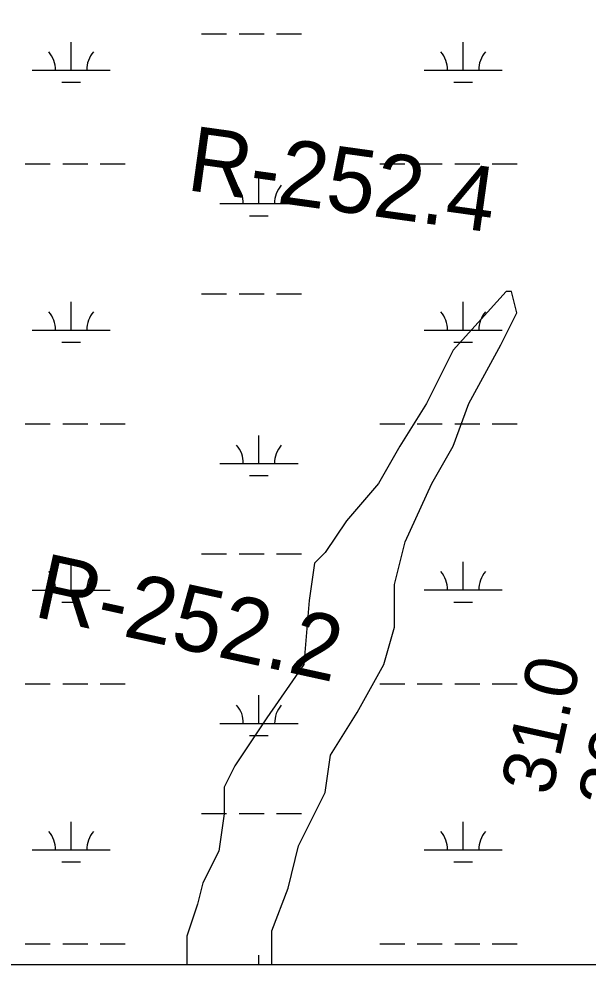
# Model space of a CAD drawing. Extents: x 3263578 to 3301413, y 764927 to 798602.
# Drawn here: x 3289448 to 3290176, y 775829 to 777042 of the extents above; entities that cross this region are included whole.
import ezdxf

# ---------------------------------------------------------------- set-up
doc = ezdxf.new("R2010")
doc.units = 0
for name, color, linetype in [('V-GRID-FRAM', 7, 'Continuous'), ('V-RIVR-RANG', 7, 'Continuous'), ('V-RIVR-RANG-IDEN', 7, 'Continuous'), ('V-SITE-VEGE', 7, 'Continuous'), ('V-WETL-SWMP', 7, 'Continuous')]:
    doc.layers.add(name, color=color, linetype=linetype)

msp = doc.modelspace()

# ---------------------------------------------------------------- linework, layer by layer
at = {"layer": 'V-GRID-FRAM'}
msp.add_lwpolyline([(3267734.9, 794015.5), (3299171.2, 794017.8), (3299180.4, 775831.7), (3267728.3, 775829.4), (3267734.9, 794015.5)], dxfattribs=at)
at = {"layer": 'V-SITE-VEGE'}
for p, q in [((3290071.7, 776692.8), (3290003.5, 776617.8)), ((3290078.5, 776692.8), (3290071.7, 776692.8)), ((3290085.3, 776665.5), (3290078.5, 776692.8)), ((3290064.8, 776624.6), (3290085.3, 776665.5)), ((3290023.9, 776549.6), (3290064.8, 776624.6)), ((3290003.5, 776617.8), (3289969.4, 776549.6)), ((3289969.4, 776549.6), (3289935.3, 776495)), ((3290003.5, 776495), (3290023.9, 776549.6)), ((3289935.3, 776495), (3289908.1, 776447.3)), ((3289976.2, 776447.3), (3290003.5, 776495)), ((3289908.1, 776447.3), (3289867.2, 776399.5)), ((3289942.1, 776372.3), (3289976.2, 776447.3)), ((3289867.2, 776399.5), (3289839.9, 776358.6)), ((3289928.5, 776317.7), (3289942.1, 776372.3)), ((3289839.9, 776358.6), (3289826.3, 776345)), ((3289826.3, 776345), (3289819.4, 776297.2)), ((3289928.5, 776263.1), (3289928.5, 776317.7)), ((3289819.4, 776297.2), (3289812.6, 776215.4)), ((3289914.9, 776215.4), (3289928.5, 776263.1)), ((3289812.6, 776215.4), (3289764.9, 776147.2)), ((3289880.8, 776154), (3289914.9, 776215.4)), ((3289846.7, 776099.5), (3289880.8, 776154)), ((3289764.9, 776147.2), (3289724, 776085.8)), ((3289839.9, 776051.7), (3289846.7, 776099.5)), ((3289724, 776085.8), (3289710.4, 776058.6)), ((3289710.4, 776058.6), (3289710.4, 776024.5)), ((3289805.8, 775983.5), (3289839.9, 776051.7)), ((3289710.4, 776024.5), (3289703.6, 775976.7)), ((3289792.2, 775929), (3289805.8, 775983.5)), ((3289703.6, 775976.7), (3289683.1, 775935.8)), ((3289683.1, 775935.8), (3289676.3, 775908.5)), ((3289771.7, 775874.4), (3289792.2, 775929)), ((3289676.3, 775908.5), (3289662.7, 775867.6)), ((3289771.7, 775831), (3289771.7, 775874.4)), ((3289662.7, 775867.6), (3289662.7, 775831)), ((3289662.7, 775831), (3289196.9, 775831)), ((3290660.6, 775831.1), (3289771.7, 775831))]:
    msp.add_line(p, q, dxfattribs=at)
at = {"layer": 'V-WETL-SWMP'}
for p, q in [((3289681.5, 777022.6), (3289713.5, 777022.6)), ((3289729.5, 777022.6), (3289761.5, 777022.6)), ((3289777.5, 777022.6), (3289809.5, 777022.6)), ((3289514.5, 776976.2), (3289514.5, 777012.2)), ((3290016.4, 776976.2), (3290016.4, 777012.2)), ((3289464.5, 776976.2), (3289564.5, 776976.2)), ((3289966.4, 776976.2), (3290066.4, 776976.2)), ((3289502.5, 776960.7), (3289526.5, 776960.7)), ((3290004.4, 776960.8), (3290028.4, 776960.8)), ((3289455.7, 776856.1), (3289487.7, 776856.1)), ((3289503.7, 776856.1), (3289535.7, 776856.1)), ((3289551.7, 776856.1), (3289583.7, 776856.1)), ((3289909.6, 776856.1), (3289941.6, 776856.1)), ((3289957.6, 776856.1), (3289989.6, 776856.1)), ((3290005.6, 776856.1), (3290037.6, 776856.1)), ((3290053.6, 776856.1), (3290085.6, 776856.1)), ((3289755, 776805.4), (3289755, 776841.4)), ((3289705, 776805.4), (3289805, 776805.4)), ((3289743, 776789.9), (3289767, 776789.9)), ((3289681.6, 776689.9), (3289713.6, 776689.9)), ((3289729.6, 776689.9), (3289761.6, 776689.9)), ((3289777.6, 776689.9), (3289809.6, 776689.9)), ((3289514.5, 776643.5), (3289514.5, 776679.5)), ((3290016.4, 776643.5), (3290016.4, 776679.5)), ((3289464.5, 776643.5), (3289564.5, 776643.5)), ((3289966.4, 776643.5), (3290066.4, 776643.5)), ((3289502.5, 776628.1), (3289526.5, 776628.1)), ((3290004.4, 776628.1), (3290028.4, 776628.1)), ((3289455.7, 776523.4), (3289487.7, 776523.4)), ((3289503.7, 776523.4), (3289535.7, 776523.4)), ((3289551.7, 776523.4), (3289583.7, 776523.4)), ((3289909.6, 776523.5), (3289941.6, 776523.5)), ((3289957.6, 776523.5), (3289989.6, 776523.5)), ((3290005.6, 776523.5), (3290037.6, 776523.5)), ((3290053.6, 776523.5), (3290085.6, 776523.5)), ((3289755, 776472.7), (3289755, 776508.7)), ((3289705, 776472.7), (3289805, 776472.7)), ((3289743, 776457.3), (3289767, 776457.3)), ((3289681.6, 776357.3), (3289713.6, 776357.3)), ((3289729.6, 776357.3), (3289761.6, 776357.3)), ((3289777.6, 776357.3), (3289809.6, 776357.3)), ((3289514.5, 776310.8), (3289514.5, 776346.8)), ((3290016.4, 776310.9), (3290016.4, 776346.9)), ((3289464.5, 776310.8), (3289564.5, 776310.8)), ((3289966.4, 776310.9), (3290066.4, 776310.9)), ((3289502.5, 776295.4), (3289526.5, 776295.4)), ((3290004.4, 776295.4), (3290028.4, 776295.4)), ((3289455.7, 776190.7), (3289487.7, 776190.8)), ((3289503.7, 776190.8), (3289535.7, 776190.8)), ((3289551.7, 776190.8), (3289583.7, 776190.8)), ((3289909.6, 776190.8), (3289941.6, 776190.8)), ((3289957.6, 776190.8), (3289989.6, 776190.8)), ((3290005.6, 776190.8), (3290037.6, 776190.8)), ((3290053.6, 776190.8), (3290085.6, 776190.8)), ((3289755, 776140), (3289755, 776176)), ((3289705, 776140), (3289805, 776140)), ((3289743, 776124.6), (3289767, 776124.6)), ((3289681.6, 776024.6), (3289713.6, 776024.6)), ((3289729.6, 776024.6), (3289761.6, 776024.6)), ((3289777.6, 776024.6), (3289809.6, 776024.6)), ((3289514.6, 775978.1), (3289514.6, 776014.1)), ((3290016.5, 775978.2), (3290016.5, 776014.2)), ((3289464.6, 775978.1), (3289564.6, 775978.2)), ((3289966.5, 775978.2), (3290066.5, 775978.2)), ((3289502.6, 775962.7), (3289526.6, 775962.7)), ((3290004.5, 775962.8), (3290028.5, 775962.8)), ((3289455.7, 775858.1), (3289487.7, 775858.1)), ((3289503.7, 775858.1), (3289535.7, 775858.1)), ((3289551.7, 775858.1), (3289583.7, 775858.1)), ((3289909.6, 775858.1), (3289941.6, 775858.1)), ((3289957.6, 775858.1), (3289989.6, 775858.1)), ((3290005.6, 775858.1), (3290037.6, 775858.1)), ((3290053.6, 775858.1), (3290085.6, 775858.1)), ((3289755, 775831), (3289755, 775843.4)), ((3290660.5, 775831.1), (3289196.9, 775831))]:
    msp.add_line(p, q, dxfattribs=at)
for centre, start, end in [((3289459.2, 776976.6), 359.2323, 40.776), ((3289569.7, 776976.7), 139.2323, 180.776), ((3289961.2, 776976.7), 359.2323, 40.776), ((3290071.6, 776976.7), 139.2323, 180.776), ((3289699.7, 776805.8), 359.2323, 40.776), ((3289810.2, 776805.9), 139.2323, 180.776), ((3289459.3, 776644), 359.2323, 40.776), ((3289569.8, 776644), 139.2323, 180.776), ((3289961.2, 776644), 359.2323, 40.776), ((3290071.7, 776644), 139.2323, 180.776), ((3289699.8, 776473.2), 359.2323, 40.776), ((3289810.2, 776473.2), 139.2323, 180.776), ((3289459.3, 776311.3), 359.2323, 40.776), ((3289569.8, 776311.3), 139.2323, 180.776), ((3289961.2, 776311.3), 359.2323, 40.776), ((3290071.7, 776311.3), 139.2323, 180.776), ((3289699.8, 776140.5), 359.2323, 40.776), ((3289810.3, 776140.5), 139.2323, 180.776), ((3289459.3, 775978.6), 359.2323, 40.776), ((3289569.8, 775978.6), 139.2323, 180.776), ((3289961.2, 775978.7), 359.2323, 40.776), ((3290071.7, 775978.7), 139.2323, 180.776)]:
    msp.add_arc(centre, 35.2, start, end, dxfattribs=at)

# ---------------------------------------------------------------- texts
at = {"layer": 'V-RIVR-RANG'}
for s, p in [('31.0', (3290129.3, 776046.1)), ('30.7', (3290227.6, 776027.5))]:
    msp.add_text(s, height=67, rotation=77.4983, dxfattribs=at).set_placement(p)
at = {"layer": 'V-RIVR-RANG-IDEN'}
for s, rotation, p in [('R-252.4', 352.061, (3289660.8, 776822.9)), ('R-252.2', 347.6391, (3289464.8, 776277.3))]:
    msp.add_text(s, height=83, rotation=rotation, dxfattribs=at).set_placement(p)

doc.saveas('drawing.dxf')
